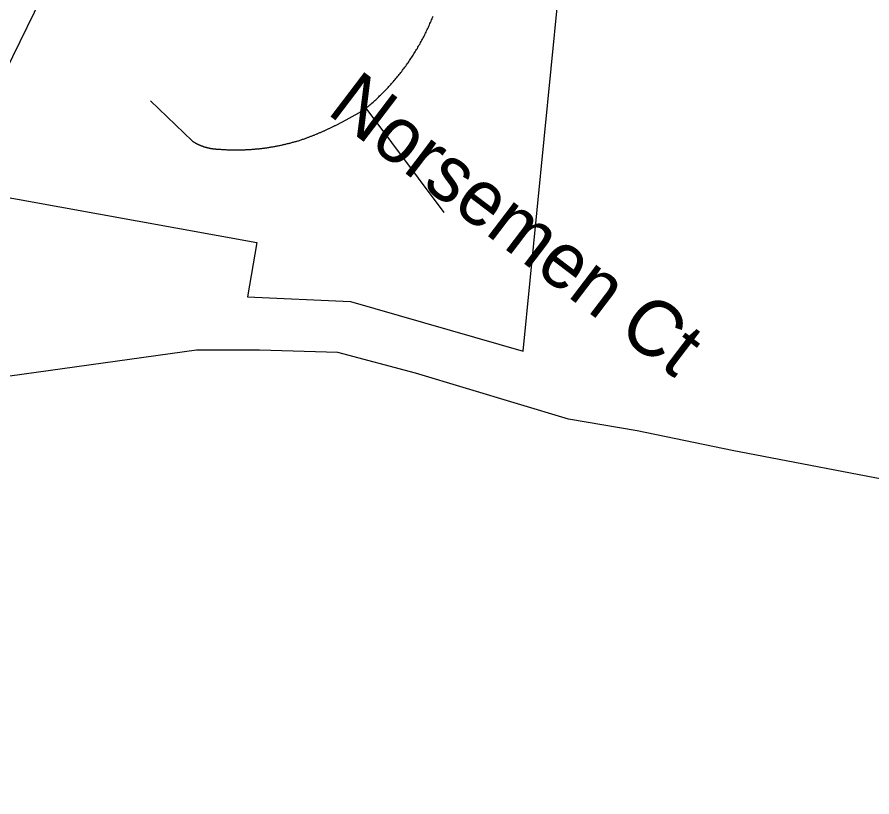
# Model space of a CAD drawing. Extents: x 1268485 to 1426702, y 514839 to 616766.
# Drawn here: x 1373780 to 1374786, y 549475 to 550393 of the extents above; entities that cross this region are included whole.
import ezdxf

# ---------------------------------------------------------------- set-up
doc = ezdxf.new("R2010")
doc.units = 0
for name, color, linetype in [('Old_Level_10', 7, 'Continuous'), ('Old_Level_32', 7, 'Continuous'), ('Old_Level_35', 7, 'Continuous'), ('Old_Level_48', 7, 'Continuous'), ('Old_Level_49', 7, 'Continuous'), ('Prop Roadway Bridge', 7, 'Continuous')]:
    doc.layers.add(name, color=color, linetype=linetype)

msp = doc.modelspace()

# ---------------------------------------------------------------- linework, layer by layer
at = {"layer": 'Old_Level_32'}
for points in [[(1373522.144, 549906.935), (1373535.805, 549928.883), (1373635.558, 550102.958), (1373739.638, 550276.221), (1373843.422, 550488.157), (1373867.884, 550600.316), (1373871.99, 550625.572), (1373884.1, 550700.037), (1373883.792, 550784.082), (1373873.806, 550884.33), (1373866.455, 550916.693), (1373857.054, 550946.696), (1373837.783, 550983.301), (1373805.633, 551065.987), (1373786.438, 551106.393), (1373751.014, 551235.166), (1373718.425, 551593.991), (1373710.724, 551724.219)], [(1374834.501, 549842.319), (1374621.603, 549883.048), (1374509.657, 549906.322), (1374428.696, 549919.898), (1374248.783, 549974.203), (1374157.438, 549998.255), (1374064.871, 550001.356), (1373990.907, 550001.356), (1373643.837, 549952.993), (1373573.107, 549937.353), (1373522.144, 549906.935)]]:
    msp.add_lwpolyline(points, dxfattribs=at)
at = {"layer": 'Old_Level_35'}
for p, q in [((1373936.619, 550294.688), (1373985.626, 550247.578)), ((1374190.268, 550286.025), (1374282.029, 550163.25))]:
    msp.add_line(p, q, dxfattribs=at)
for points in [[(1374190.268, 550286.025), (1374191.498, 550286.999), (1374192.729, 550288.024), (1374193.856, 550288.998), (1374194.984, 550290.024), (1374196.215, 550291.049), (1374197.342, 550292.074), (1374198.675, 550293.15), (1374199.7, 550294.125), (1374200.828, 550295.201), (1374201.956, 550296.226), (1374203.084, 550297.303), (1374204.212, 550298.379), (1374205.544, 550299.456), (1374206.467, 550300.584), (1374207.595, 550301.609), (1374208.723, 550302.737), (1374209.85, 550303.813), (1374210.978, 550304.941), (1374212.106, 550306.069), (1374213.131, 550307.196), (1374214.259, 550308.324), (1374215.387, 550309.452), (1374216.412, 550310.58), (1374217.335, 550311.707), (1374218.463, 550312.887), (1374219.488, 550314.015), (1374220.616, 550315.193), (1374221.641, 550316.373), (1374222.666, 550317.501), (1374223.589, 550318.679), (1374224.614, 550319.859), (1374225.64, 550321.089), (1374226.665, 550322.319), (1374227.588, 550323.498), (1374228.613, 550324.677), (1374229.638, 550325.959), (1374230.663, 550327.138), (1374231.483, 550328.368), (1374232.509, 550329.547), (1374233.329, 550330.829), (1374234.354, 550332.059), (1374235.277, 550333.29), (1374236.2, 550334.571), (1374237.122, 550335.801), (1374238.045, 550337.134), (1374238.968, 550338.364), (1374239.891, 550339.646), (1374240.711, 550340.927), (1374241.634, 550342.209), (1374242.454, 550343.491), (1374243.377, 550344.823), (1374244.299, 550346.105), (1374245.119, 550347.387), (1374245.837, 550348.669), (1374246.76, 550350.052), (1374247.58, 550351.385), (1374248.4, 550352.667), (1374249.22, 550354), (1374250.041, 550355.333), (1374250.861, 550356.666), (1374251.579, 550357.998), (1374252.399, 550359.382), (1374253.116, 550360.767), (1374254.039, 550362.048), (1374254.757, 550363.432), (1374255.475, 550364.816), (1374256.295, 550366.2), (1374256.91, 550367.584), (1374257.628, 550368.917), (1374258.345, 550370.301), (1374259.166, 550371.685), (1374259.781, 550373.121), (1374260.498, 550374.505), (1374261.114, 550375.889), (1374261.831, 550377.324), (1374262.549, 550378.709), (1374263.164, 550380.144), (1374263.882, 550381.477), (1374264.497, 550382.963), (1374265.112, 550384.398), (1374265.727, 550385.834), (1374266.342, 550387.269), (1374266.958, 550388.705), (1374267.675, 550390.14), (1374268.29, 550391.575), (1374268.7, 550393.011), (1374269.418, 550394.446)], [(1374117.885, 550250.192), (1374118.602, 550250.449), (1374119.423, 550250.756), (1374120.14, 550251.012), (1374120.858, 550251.32), (1374121.576, 550251.627), (1374122.498, 550251.884), (1374123.216, 550252.191), (1374124.036, 550252.499), (1374124.754, 550252.755), (1374125.472, 550253.063), (1374126.292, 550253.37), (1374127.009, 550253.678), (1374127.727, 550253.985), (1374128.547, 550254.242), (1374129.265, 550254.55), (1374129.983, 550254.857), (1374130.7, 550255.165), (1374131.623, 550255.523), (1374132.341, 550255.831), (1374133.161, 550256.138), (1374133.879, 550256.446), (1374134.596, 550256.753), (1374135.417, 550257.113), (1374136.134, 550257.42), (1374136.852, 550257.728), (1374137.672, 550258.086), (1374138.39, 550258.394), (1374139.108, 550258.701), (1374139.825, 550259.061), (1374140.645, 550259.368), (1374141.363, 550259.676), (1374142.081, 550260.086), (1374142.901, 550260.394), (1374143.619, 550260.701), (1374144.336, 550261.06), (1374144.952, 550261.367), (1374145.772, 550261.726), (1374146.489, 550262.085), (1374147.207, 550262.444), (1374148.027, 550262.752), (1374148.745, 550263.11), (1374149.463, 550263.52), (1374150.283, 550263.828), (1374151.001, 550264.187), (1374151.718, 550264.495), (1374152.538, 550264.853), (1374153.256, 550265.263), (1374153.871, 550265.622), (1374154.589, 550265.93), (1374155.409, 550266.288), (1374156.127, 550266.699), (1374156.845, 550267.058), (1374157.665, 550267.416), (1374158.382, 550267.826), (1374158.998, 550268.186), (1374159.715, 550268.544), (1374160.535, 550268.954), (1374161.253, 550269.313), (1374161.971, 550269.672), (1374162.586, 550270.082), (1374163.406, 550270.441), (1374164.124, 550270.8), (1374164.842, 550271.21), (1374165.662, 550271.569), (1374166.277, 550271.927), (1374166.995, 550272.389), (1374167.712, 550272.748), (1374168.533, 550273.107), (1374169.148, 550273.517), (1374169.865, 550273.927), (1374170.583, 550274.337), (1374171.403, 550274.696), (1374172.018, 550275.106), (1374172.736, 550275.516), (1374173.454, 550275.875), (1374174.171, 550276.336), (1374174.889, 550276.695), (1374175.607, 550277.105), (1374176.222, 550277.515), (1374177.042, 550277.926), (1374177.76, 550278.386), (1374178.375, 550278.746), (1374179.093, 550279.207), (1374179.913, 550279.566), (1374180.528, 550279.976), (1374181.246, 550280.437), (1374181.963, 550280.796), (1374182.579, 550281.257), (1374183.399, 550281.667), (1374184.014, 550282.129), (1374184.732, 550282.539), (1374185.347, 550282.949), (1374186.167, 550283.359), (1374186.885, 550283.82), (1374187.5, 550284.23), (1374188.218, 550284.692), (1374188.833, 550285.102), (1374189.653, 550285.563), (1374190.268, 550286.025)], [(1374017.204, 550237.94), (1374018.229, 550237.838), (1374019.255, 550237.735), (1374020.382, 550237.684), (1374021.408, 550237.633), (1374022.33, 550237.581), (1374023.356, 550237.479), (1374024.381, 550237.428), (1374025.509, 550237.376), (1374026.534, 550237.325), (1374027.457, 550237.325), (1374028.482, 550237.274), (1374029.61, 550237.171), (1374030.635, 550237.171), (1374031.66, 550237.12), (1374032.583, 550237.12), (1374033.711, 550237.12), (1374034.736, 550237.12), (1374035.761, 550237.068), (1374036.787, 550237.068), (1374037.914, 550237.068), (1374038.837, 550237.068), (1374039.862, 550237.068), (1374040.888, 550237.12), (1374042.015, 550237.12), (1374043.041, 550237.12), (1374043.963, 550237.171), (1374044.989, 550237.171), (1374046.116, 550237.274), (1374047.142, 550237.274), (1374048.167, 550237.325), (1374049.09, 550237.376), (1374050.217, 550237.376), (1374051.243, 550237.428), (1374052.268, 550237.479), (1374053.293, 550237.581), (1374054.216, 550237.633), (1374055.344, 550237.684), (1374056.369, 550237.735), (1374057.394, 550237.889), (1374058.42, 550237.94), (1374059.547, 550237.991), (1374060.47, 550238.145), (1374061.495, 550238.196), (1374062.521, 550238.299), (1374063.546, 550238.453), (1374064.674, 550238.504), (1374065.596, 550238.606), (1374066.622, 550238.761), (1374067.647, 550238.863), (1374068.672, 550239.016), (1374069.8, 550239.119), (1374070.723, 550239.273), (1374071.748, 550239.376), (1374072.773, 550239.581), (1374073.798, 550239.683), (1374074.721, 550239.837), (1374075.849, 550239.991), (1374076.874, 550240.144), (1374077.899, 550240.298), (1374078.925, 550240.504), (1374079.847, 550240.606), (1374080.873, 550240.811), (1374081.898, 550241.016), (1374083.026, 550241.17), (1374084.051, 550241.375), (1374084.974, 550241.58), (1374085.999, 550241.734), (1374087.024, 550241.939), (1374088.05, 550242.144), (1374088.972, 550242.4), (1374089.998, 550242.554), (1374091.023, 550242.81), (1374092.048, 550243.015), (1374092.971, 550243.272), (1374093.996, 550243.425), (1374095.021, 550243.682), (1374096.047, 550243.938), (1374096.969, 550244.194), (1374097.995, 550244.45), (1374099.02, 550244.707), (1374100.045, 550244.963), (1374100.968, 550245.168), (1374101.993, 550245.425), (1374103.018, 550245.681), (1374104.044, 550245.988), (1374104.966, 550246.245), (1374105.992, 550246.501), (1374107.017, 550246.808), (1374108.042, 550247.065), (1374108.965, 550247.373), (1374109.99, 550247.68), (1374111.015, 550247.936), (1374112.041, 550248.244), (1374112.963, 550248.551), (1374113.886, 550248.859), (1374114.911, 550249.167), (1374115.834, 550249.526), (1374116.859, 550249.833), (1374117.885, 550250.192)], [(1373985.626, 550247.578), (1373986.036, 550247.373), (1373986.241, 550247.168), (1373986.549, 550247.014), (1373986.856, 550246.808), (1373987.164, 550246.706), (1373987.369, 550246.501), (1373987.677, 550246.296), (1373987.984, 550246.142), (1373988.292, 550245.988), (1373988.497, 550245.835), (1373988.907, 550245.63), (1373989.112, 550245.476), (1373989.522, 550245.322), (1373989.727, 550245.117), (1373990.035, 550245.015), (1373990.342, 550244.81), (1373990.65, 550244.707), (1373990.855, 550244.502), (1373991.265, 550244.4), (1373991.47, 550244.194), (1373991.88, 550244.04), (1373992.085, 550243.938), (1373992.495, 550243.733), (1373992.7, 550243.63), (1373993.008, 550243.477), (1373993.418, 550243.323), (1373993.623, 550243.169), (1373994.033, 550243.067), (1373994.238, 550242.912), (1373994.648, 550242.81), (1373994.853, 550242.707), (1373995.263, 550242.502), (1373995.469, 550242.4), (1373995.879, 550242.246), (1373996.084, 550242.144), (1373996.494, 550241.99), (1373996.801, 550241.887), (1373997.109, 550241.734), (1373997.417, 550241.682), (1373997.724, 550241.58), (1373998.032, 550241.426), (1373998.339, 550241.324), (1373998.749, 550241.17), (1373998.954, 550241.119), (1373999.365, 550241.016), (1373999.672, 550240.862), (1373999.98, 550240.759), (1374000.287, 550240.709), (1374000.595, 550240.554), (1374001.005, 550240.504), (1374001.21, 550240.401), (1374001.62, 550240.298), (1374001.825, 550240.196), (1374002.235, 550240.144), (1374002.543, 550239.991), (1374002.85, 550239.939), (1374003.261, 550239.837), (1374003.466, 550239.734), (1374003.876, 550239.683), (1374004.286, 550239.581), (1374004.491, 550239.478), (1374004.901, 550239.427), (1374005.106, 550239.376), (1374005.516, 550239.324), (1374005.926, 550239.171), (1374006.131, 550239.119), (1374006.541, 550239.068), (1374006.849, 550239.016), (1374007.157, 550238.914), (1374007.464, 550238.863), (1374007.874, 550238.811), (1374008.079, 550238.761), (1374008.489, 550238.709), (1374008.899, 550238.606), (1374009.105, 550238.606), (1374009.515, 550238.556), (1374009.925, 550238.504), (1374010.13, 550238.453), (1374010.54, 550238.453), (1374010.847, 550238.35), (1374011.155, 550238.299), (1374011.463, 550238.299), (1374011.873, 550238.248), (1374012.078, 550238.196), (1374012.488, 550238.196), (1374012.898, 550238.145), (1374013.103, 550238.145), (1374013.513, 550238.043), (1374013.923, 550238.043), (1374014.231, 550238.043), (1374014.538, 550237.991), (1374014.846, 550237.991), (1374015.256, 550237.991), (1374015.461, 550237.94), (1374015.871, 550237.94), (1374016.281, 550237.94), (1374016.486, 550237.94), (1374016.896, 550237.94), (1374017.204, 550237.94)]]:
    msp.add_lwpolyline(points, dxfattribs=at)
at = {"layer": 'Old_Level_48'}
msp.add_lwpolyline([(1371763.123, 547723.646), (1373001.285, 547666.371), (1372978.375, 547890.044), (1373314.607, 549037.05), (1373333.79, 549272.733), (1373442.493, 549638.662), (1373534.898, 549832.47), (1373684.731, 550082.415), (1373734.276, 550187.208), (1374062.041, 550127.936), (1374051.048, 550063.961), (1374171.97, 550058.631), (1374375.339, 549999.986), (1374441.297, 550666.389), (1374567.716, 550815.663), (1374881.014, 551082.223), (1375133.85, 551359.446)], dxfattribs=at)
at = {"layer": 'Old_Level_49'}
msp.add_lwpolyline([(1371763.123, 547723.646), (1373001.285, 547666.371), (1372978.375, 547890.044), (1373314.607, 549037.05), (1373333.79, 549272.733), (1373442.493, 549638.662), (1373534.898, 549832.47), (1373684.731, 550082.415), (1373734.276, 550187.208), (1374062.041, 550127.936), (1374051.048, 550063.961), (1374171.97, 550058.631), (1374375.339, 549999.986), (1374441.297, 550666.389), (1374567.716, 550815.663), (1374881.014, 551082.223), (1375133.85, 551359.446)], dxfattribs=at)
at = {"layer": 'Prop Roadway Bridge'}
msp.add_circle((1373715.011, 551683.838), 3352.232, dxfattribs=at)

# ---------------------------------------------------------------- texts
at = {"layer": 'Old_Level_10'}
msp.add_text('Norsemen Ct', height=65.61666, rotation=322.745803, dxfattribs=at).set_placement((1374142.91, 550280.685))

doc.saveas('drawing.dxf')
